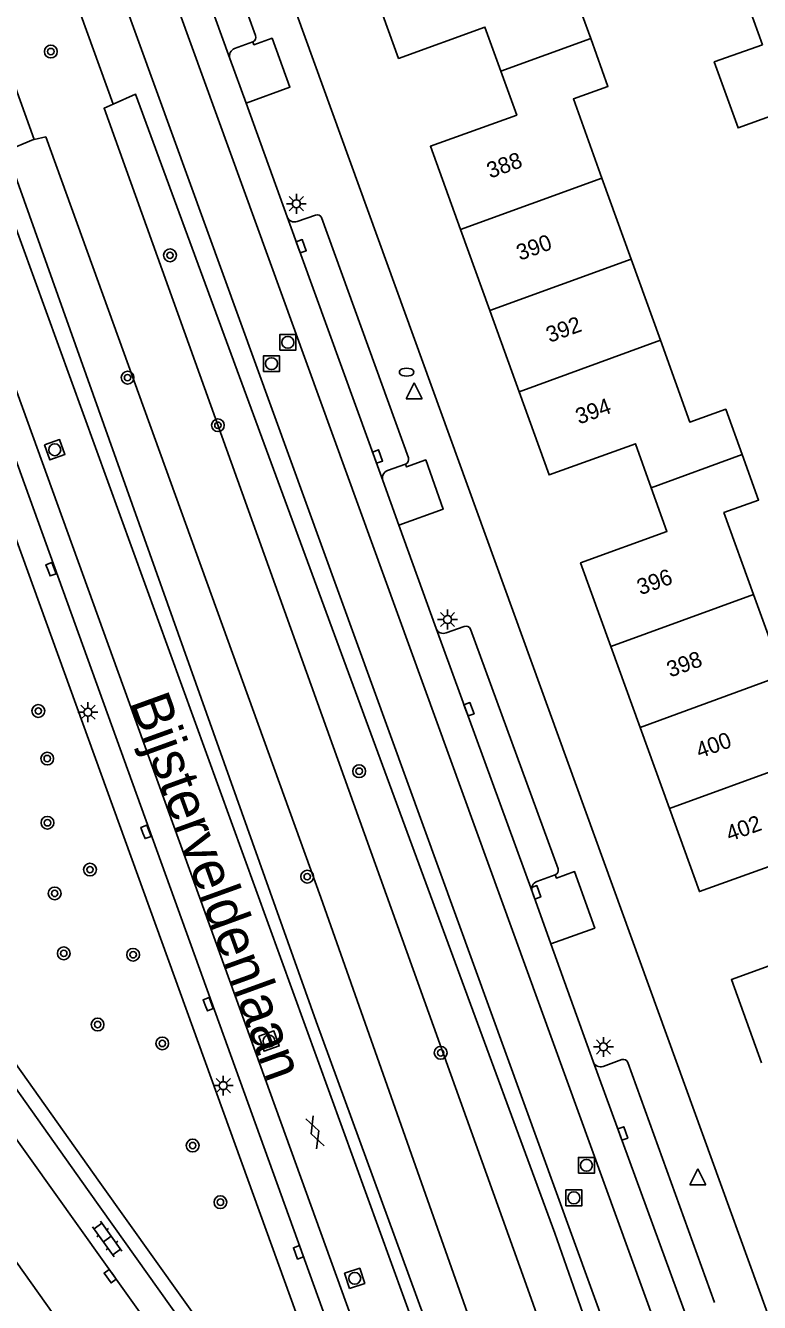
# Model space of a CAD drawing. Extents: x 124000 to 128010, y 398999 to 403000.
# Drawn here: x 127318.3 to 127364.3, y 399581.4 to 399661.4 of the extents above; entities that cross this region are included whole.
import ezdxf

# ---------------------------------------------------------------- set-up
doc = ezdxf.new("R2010")
doc.units = 0
for name, color, linetype in [('gg-afsc-erfafscheiding', 7, 'Continuous'), ('gg-anno-huisnummerreeks BGT', 7, 'Continuous'), ('gg-anno-openbare ruimte label', 7, 'Continuous'), ('gg-bbg-gedigitaliseerde bebouwing', 7, 'Continuous'), ('gg-bbg-gedigitaliseerde bijgebouw', 7, 'Continuous'), ('gg-bbg-hoofdgebouw', 7, 'Continuous'), ('gg-bbg-tussenscheiding', 7, 'Continuous'), ('gg-knt-verharding', 7, 'Continuous'), ('gg-knt-verharding nz', 7, 'Continuous'), ('gt-grn-groengrens', 7, 'Continuous'), ('gt-grn-groengrens NZ', 7, 'Continuous'), ('gt-symb-boom', 7, 'Continuous'), ('gt-symb-brandkraan', 7, 'Continuous'), ('gt-symb-gesloten verharding', 7, 'Continuous'), ('gt-symb-klinker verharding', 7, 'Continuous'), ('gt-symb-kolk', 7, 'Continuous'), ('gt-symb-lichtmast', 7, 'Continuous'), ('gt-symb-rioolschacht', 7, 'Continuous'), ('gt-symb-waterafsluiter', 7, 'Continuous')]:
    doc.layers.add(name, color=color, linetype=linetype)

# ---------------------------------------------------------------- blocks, each defined once
blk = doc.blocks.new('gt0-LMAST')
at = {"layer": 'gt-symb-lichtmast'}
for p, q in [((-0.182, 0.173), (-0.447, 0.438)), ((-0.005, 0.246), (-0.005, 0.621)), ((0.172, 0.173), (0.437, 0.438)), ((-0.255, -0.004), (-0.63, -0.004)), ((-0.182, -0.181), (-0.447, -0.446)), ((-0.005, -0.254), (-0.005, -0.629)), ((0.437, -0.446), (0.172, -0.181)), ((0.245, -0.004), (0.62, -0.004))]:
    blk.add_line(p, q, dxfattribs=at)
blk.add_circle((-0.005, -0.004), 0.25, dxfattribs=at)
blk = doc.blocks.new('gt0-KOLK')
at = {"layer": 'gt-symb-kolk'}
blk.add_lwpolyline([(0, 0), (0.375, 0), (0.375, 0.4), (-0.375, 0.4), (-0.375, 0), (0, 0)], dxfattribs=at)
blk = doc.blocks.new('gt0-WAFSL')
at = {"layer": 'gt-symb-waterafsluiter'}
for p, q in [((-0.5, -0.333), (0, 0.667)), ((0, 0.667), (0.5, -0.333)), ((0.5, -0.333), (-0.5, -0.333))]:
    blk.add_line(p, q, dxfattribs=at)
blk = doc.blocks.new('gt0-BR')
at = {"layer": 'gt-symb-brandkraan'}
for centre, radius, start, end in [((-0.244, 0), 0.206, 107.56694, 252.43307), ((0.599, -2.664), 3, 106.89205, 107.56694), ((0, -0.691), 0.938, 73.10799, 106.89205), ((-0.599, -2.664), 3, 72.43309, 73.10799), ((0.244, 0), 0.206, 287.56695, 72.43309), ((0.599, 2.664), 3, 252.43307, 253.10797), ((0, 0.691), 0.938, 253.10797, 286.89206), ((-0.599, 2.664), 3, 286.89206, 287.56695)]:
    blk.add_arc(centre, radius, start, end, dxfattribs=at)
blk = doc.blocks.new('gt0-BOOM')
at = {"layer": 'gt-symb-boom'}
for radius in [0.4, 0.2]:
    blk.add_circle((0, 0), radius, dxfattribs=at)
blk = doc.blocks.new('gt0-KL1')
at = {"layer": 'gt-symb-klinker verharding'}
for p, q in [((-1.15, 0.3), (1.15, 0.3)), ((-1, -0.3), (-1, 0.3)), ((-0.5, 0.3), (-0.5, 0.45)), ((0, -0.3), (0, 0.3)), ((0.5, 0.3), (0.5, 0.45)), ((1, -0.3), (1, 0.3)), ((-1.15, -0.3), (1.15, -0.3)), ((-0.5, -0.45), (-0.5, -0.3)), ((0.5, -0.45), (0.5, -0.3))]:
    blk.add_line(p, q, dxfattribs=at)
blk = doc.blocks.new('gt0-RS')
at = {"layer": 'gt-symb-rioolschacht'}
blk.add_lwpolyline([(-0.5, -0.5), (0.5, -0.5), (0.5, 0.5), (-0.5, 0.5)], close=True, dxfattribs=at)
blk.add_circle((0, 0), 0.375, dxfattribs=at)
blk = doc.blocks.new('gt0-GESVH1')
at = {"layer": 'gt-symb-gesloten verharding'}
for p, q in [((-0.992, -0.261), (0.008, 0.239)), ((0.008, -0.261), (-0.992, 0.239)), ((0.008, 0.239), (1.008, -0.261)), ((1.008, 0.239), (0.008, -0.261))]:
    blk.add_line(p, q, dxfattribs=at)

msp = doc.modelspace()

# ---------------------------------------------------------------- linework, layer by layer
at = {"layer": 'gg-afsc-erfafscheiding'}
msp.add_line((127361.081, 399669.632), (127364.482, 399660.223), dxfattribs=at)
at = {"layer": 'gg-bbg-gedigitaliseerde bebouwing'}
for p, q in [((127354.43, 399651.87), (127356.258, 399646.792)), ((127356.258, 399646.792), (127358.089, 399641.705)), ((127363.923, 399625.783), (127365.753, 399620.716))]:
    msp.add_line(p, q, dxfattribs=at)
for points in [[(127348.687, 399667.819), (127350.533, 399662.694), (127352.695, 399663.473), (127353.724, 399660.614)], [(127353.724, 399660.614), (127354.805, 399657.614), (127352.643, 399656.835), (127354.43, 399651.87)], [(127358.089, 399641.705), (127359.934, 399636.58), (127362.181, 399637.388), (127363.21, 399634.545)], [(127363.21, 399634.545), (127364.243, 399631.693), (127362.072, 399630.907), (127363.923, 399625.783)]]:
    msp.add_lwpolyline(points, dxfattribs=at)
at = {"layer": 'gg-bbg-gedigitaliseerde bijgebouw'}
msp.add_lwpolyline([(127365.966, 399656.097), (127362.958, 399655.018), (127361.467, 399659.144), (127364.482, 399660.223)], dxfattribs=at)
at = {"layer": 'gg-bbg-hoofdgebouw'}
for p, q in [((127345.568, 399648.643), (127347.402, 399643.566)), ((127347.402, 399643.566), (127349.236, 399638.487)), ((127354.983, 399622.528), (127356.818, 399617.452)), ((127356.818, 399617.452), (127358.654, 399612.376))]:
    msp.add_line(p, q, dxfattribs=at)
for points in [[(127339.798, 399664.587), (127341.691, 399659.37), (127347.096, 399661.332), (127348.092, 399658.579)], [(127348.092, 399658.579), (127349.091, 399655.817), (127343.683, 399653.864), (127345.568, 399648.643)], [(127349.236, 399638.487), (127351.121, 399633.267), (127356.529, 399635.22), (127357.515, 399632.463)], [(127357.515, 399632.463), (127358.497, 399629.718), (127353.09, 399627.763), (127354.983, 399622.528)], [(127358.654, 399612.376), (127360.54, 399607.16), (127365.947, 399609.115), (127366.95, 399606.363)], [(127366.95, 399606.363), (127367.952, 399603.611), (127362.545, 399601.654), (127364.434, 399596.436)]]:
    msp.add_lwpolyline(points, dxfattribs=at)
at = {"layer": 'gg-bbg-tussenscheiding'}
for p, q in [((127353.724, 399660.614), (127348.092, 399658.579)), ((127345.568, 399648.643), (127354.43, 399651.87)), ((127347.402, 399643.566), (127356.258, 399646.792)), ((127349.236, 399638.487), (127358.089, 399641.705)), ((127363.21, 399634.545), (127357.515, 399632.463)), ((127354.983, 399622.528), (127363.923, 399625.783)), ((127356.818, 399617.452), (127365.753, 399620.716)), ((127358.654, 399612.376), (127367.59, 399615.631))]:
    msp.add_line(p, q, dxfattribs=at)
at = {"layer": 'gg-knt-verharding'}
for p, q in [((127352.165, 399538.844), (127300.255, 399682.502)), ((127319.141, 399677.735), (127361.141, 399561.938)), ((127341.931, 399562.406), (127300.443, 399676.979)), ((127325.128, 399675.899), (127331.123, 399659.367)), ((127327.312, 399675.854), (127332.737, 399660.799)), ((127353.071, 399551.247), (127308.539, 399674.02)), ((127332.56, 399660.414), (127331.422, 399660)), ((127331.123, 399659.367), (127332.134, 399656.573)), ((127332.134, 399656.573), (127334.711, 399649.448)), ((127334.711, 399649.448), (127340.702, 399632.916)), ((127335.333, 399649.146), (127336.488, 399649.552)), ((127336.867, 399649.391), (127342.302, 399634.338)), ((127342.121, 399633.948), (127340.999, 399633.545)), ((127340.702, 399632.916), (127341.709, 399630.125)), ((127341.709, 399630.125), (127344.044, 399623.65)), ((127344.676, 399623.377), (127345.808, 399623.779)), ((127344.044, 399623.65), (127350.049, 399607.178)), ((127346.19, 399623.611), (127351.678, 399608.581)), ((127299.631, 399620.288), (127322.312, 399588.351)), ((127322.971, 399588.94), (127302.595, 399617.678)), ((127351.509, 399608.207), (127350.356, 399607.799)), ((127350.049, 399607.178), (127351.227, 399603.893)), ((127351.227, 399603.893), (127353.874, 399596.51)), ((127354.5, 399596.209), (127355.671, 399596.645)), ((127353.874, 399596.51), (127359.889, 399580.06)), ((127356.056, 399596.458), (127361.488, 399581.421))]:
    msp.add_line(p, q, dxfattribs=at)
for points in [[(127368.5, 399570.343), (127366.459, 399576.206), (127328.47, 399681.05)], [(127332.134, 399656.573), (127334.88, 399657.566), (127333.767, 399660.637), (127332.627, 399660.227), (127332.56, 399660.414)], [(127341.709, 399630.125), (127344.48, 399631.124), (127343.392, 399634.209), (127342.184, 399633.772), (127342.121, 399633.948)], [(127284.612, 399631.003), (127285.414, 399629.553), (127286.356, 399628.191), (127334.655, 399560.131)], [(127351.227, 399603.893), (127353.975, 399604.879), (127352.716, 399608.421), (127351.582, 399608.007), (127351.509, 399608.207)], [(127322.971, 399588.94), (127336.778, 399569.567), (127336.04, 399569.05)], [(127322.312, 399588.351), (127328.17, 399580.104), (127326.739, 399579.046)]]:
    msp.add_lwpolyline(points, dxfattribs=at)
for centre, radius, start, end in [((127332.431, 399660.707), 0.32, 293.83024, 16.78947), ((127331.607, 399659.525), 0.509, 111.30941, 198.12281), ((127335.179, 399649.619), 0.498, 200.13798, 288.06604), ((127336.594, 399649.276), 0.296, 22.94611, 111.02211), ((127342.004, 399634.24), 0.314, 291.9417, 18.26603), ((127341.178, 399633.076), 0.502, 110.91378, 198.53491), ((127345.9, 399623.47), 0.323, 25.96372, 106.5574), ((127344.492, 399623.819), 0.479, 200.68276, 292.59221), ((127351.386, 399608.488), 0.306, 293.6508, 17.71547), ((127350.527, 399607.328), 0.501, 109.99738, 197.39036), ((127355.756, 399596.329), 0.327, 23.18176, 105.00522), ((127354.35, 399596.698), 0.512, 201.56837, 287.07228)]:
    msp.add_arc(centre, radius, start, end, dxfattribs=at)
at = {"layer": 'gg-knt-verharding nz'}
for p, q in [((127353.608, 399539.361), (127301.557, 399683.296)), ((127326.739, 399579.046), (127316.995, 399592.704))]:
    msp.add_line(p, q, dxfattribs=at)
msp.add_lwpolyline([(127265.838, 399834.257), (127318.984, 399687.016), (127369.154, 399548.717), (127371.211, 399543.884)], dxfattribs=at)
at = {"layer": 'gt-grn-groengrens'}
msp.add_line((127318.858, 399654.29), (127318.816, 399654.281), dxfattribs=at)
for points in [[(127353.24, 399580.743), (127351.485, 399585.767), (127331.879, 399639.018), (127325.213, 399657.123), (127323.813, 399656.503)], [(127323.813, 399656.503), (127323.241, 399656.249), (127349.571, 399582.835), (127350.662, 399579.794), (127351.024, 399579.927)], [(127318.816, 399654.281), (127317.126, 399653.581), (127336.52, 399599.018), (127346.422, 399571.912)], [(127347.71, 399574.254), (127347.907, 399575.371), (127336.817, 399606.797), (127319.588, 399654.447), (127318.858, 399654.29)]]:
    msp.add_lwpolyline(points, dxfattribs=at)
at = {"layer": 'gt-grn-groengrens NZ'}
msp.add_line((127318.858, 399654.29), (127312.337, 399672.436), dxfattribs=at)
msp.add_lwpolyline([(127312.337, 399672.436), (127317.292, 399674.523), (127323.813, 399656.503)], dxfattribs=at)

# ---------------------------------------------------------------- block references
at = {"layer": 'gt-symb-boom'}
for p in [(127319.906, 399659.799), (127327.374, 399647.031), (127324.713, 399639.368), (127330.372, 399636.383), (127319.122, 399618.48), (127319.681, 399615.5), (127339.221, 399614.707), (127319.697, 399611.477), (127322.36, 399608.542), (127335.966, 399608.101), (127320.15, 399607.051), (127320.717, 399603.293), (127325.063, 399603.208), (127322.837, 399598.835), (127326.888, 399597.651), (127344.33, 399597.063), (127328.793, 399591.254), (127330.531, 399587.704)]:
    msp.add_blockref('gt0-BOOM', p, dxfattribs=at)
at = {"layer": 'gt-symb-brandkraan'}
msp.add_blockref('gt0-BR', (127342.194, 399639.71), dxfattribs=at)
at = {"layer": 'gt-symb-gesloten verharding', "rotation": 109.93904791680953}
msp.add_blockref('gt0-GESVH1', (127336.445, 399592.07), dxfattribs=at)
at = {"layer": 'gt-symb-klinker verharding', "rotation": -54.322397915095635}
msp.add_blockref('gt0-KL1', (127323.441, 399585.396), dxfattribs=at)
at = {"layer": 'gt-symb-kolk'}
for p, rotation in [((127335.406, 399647.53), -70.0796353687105), ((127340.181, 399634.355), -70.0796353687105), ((127319.731, 399627.292), -69.33669709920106), ((127345.913, 399618.523), -69.97001393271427), ((127325.679, 399610.832), -69.39030706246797), ((127350.094, 399607.051), -70.27614550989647), ((127329.578, 399600.04), -69.2628518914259), ((127355.546, 399591.939), -69.91622951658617), ((127335.232, 399584.495), -70.11483488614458), ((127323.789, 399583.187), 125.47103932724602)]:
    msp.add_blockref('gt0-KOLK', p, dxfattribs=dict(at, rotation=rotation))
at = {"layer": 'gt-symb-lichtmast'}
for p in [(127335.291, 399650.269), (127344.766, 399624.215), (127322.237, 399618.407), (127354.527, 399597.432), (127330.716, 399595.009)]:
    msp.add_blockref('gt0-LMAST', p, dxfattribs=at)
at = {"layer": 'gt-symb-rioolschacht'}
for p in [(127334.754, 399641.579), (127333.73, 399640.243), (127353.461, 399590.013), (127352.67, 399587.976)]:
    msp.add_blockref('gt0-RS', p, dxfattribs=at)
for p, rotation in [((127320.153, 399634.849), -70.11483488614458), ((127333.573, 399597.795), -70.55043123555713), ((127338.942, 399582.933), 18.181268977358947)]:
    msp.add_blockref('gt0-RS', p, dxfattribs=dict(at, rotation=rotation))
at = {"layer": 'gt-symb-waterafsluiter'}
for p in [(127342.663, 399638.38), (127360.433, 399589.117)]:
    msp.add_blockref('gt0-WAFSL', p, dxfattribs=at)

# ---------------------------------------------------------------- texts
at = {"layer": 'gg-anno-huisnummerreeks BGT'}
for s, p in [('388', (127347.43, 399651.833)), ('390', (127349.289, 399646.685)), ('392', (127351.146, 399641.542)), ('394', (127352.995, 399636.423)), ('396', (127356.84, 399625.727)), ('398', (127358.704, 399620.571)), ('400', (127360.539, 399615.496)), ('402', (127362.424, 399610.285))]:
    msp.add_text(s, height=1, rotation=19.9, dxfattribs=at).set_placement(p)
at = {"layer": 'gg-anno-openbare ruimte label'}
msp.add_text('Bijsterveldenlaan', height=2.5, rotation=289.9, dxfattribs=at).set_placement((127324.846, 399619.058))

doc.saveas('drawing.dxf')
